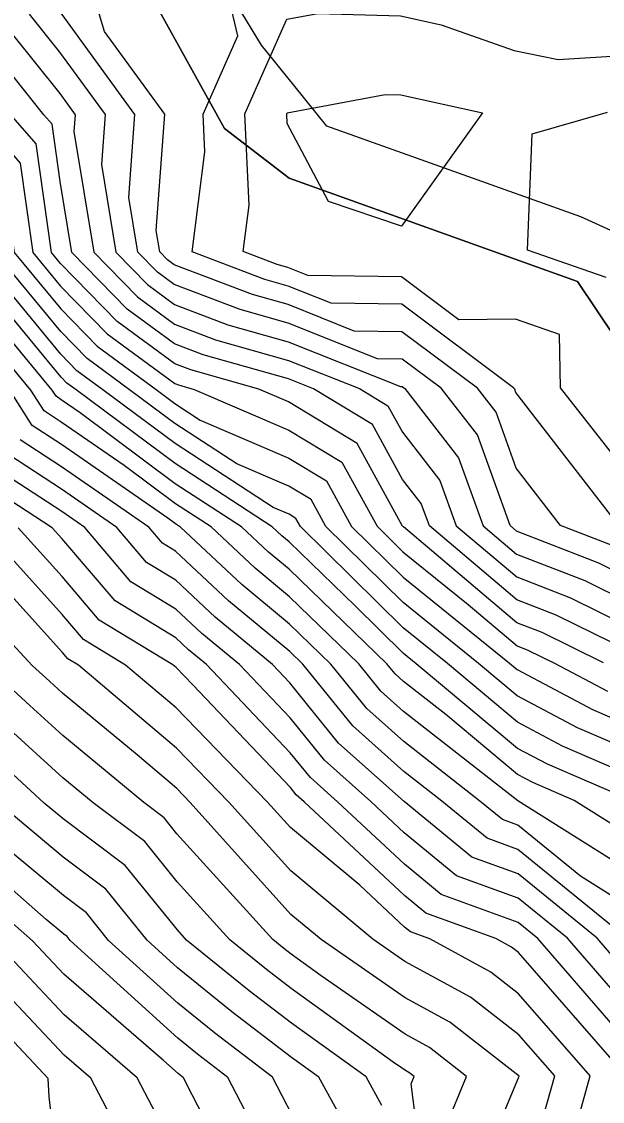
# Model space of a CAD drawing. Extents: x 42655 to 43811, y -141820 to -141156.
# Drawn here: x 42902.8 to 42928.79, y -141403.24 to -141354.89 of the extents above; entities that cross this region are included whole.
import ezdxf

# ---------------------------------------------------------------- set-up
doc = ezdxf.new("R2010")
doc.units = 0
for name, color, linetype in [('ZE_HICN', 7, 'Continuous'), ('ZE_LWCN', 7, 'Continuous'), ('地形', 7, 'Continuous'), ('現況水路ﾊｯﾁ', 7, 'Continuous')]:
    doc.layers.add(name, color=color, linetype=linetype)

msp = doc.modelspace()

# ---------------------------------------------------------------- linework, layer by layer
at = {"layer": 'ZE_HICN'}
for points in [[(42929.515, -141377.435), (42924.919, -141371.497), (42924.867, -141371.355), (42924.82, -141371.295), (42919.812, -141367.549), (42916.65, -141367.503), (42914.72, -141366.734), (42913.681, -141366.441), (42910.427, -141365.199), (42911.004, -141360.73), (42910.924, -141359.034), (42912.47, -141355.526), (42911.852, -141352.867), (42912.53, -141350.304), (42914.642, -141349.96), (42917.464, -141350.096), (42919.731, -141350.227), (42921.293, -141350.936), (42923.898, -141352.811), (42924.833, -141353.142), (42928.955, -141353.962)], [(42930.061, -141383.115), (42926.729, -141381.474), (42924.962, -141380.784), (42921.049, -141377.475), (42920.686, -141376.468), (42919.849, -141375.391), (42918.505, -141372.938), (42915.854, -141371.336), (42914.739, -141370.893), (42910.922, -141369.814), (42909.644, -141369.326), (42907.528, -141367.767), (42905.048, -141365.224), (42904.522, -141362.054), (42904.159, -141359.49), (42903.787, -141359.067), (42901.636, -141356.378), (42899.404, -141355.705), (42895.115, -141353.923)], [(42930.087, -141388.659), (42927.012, -141387.327), (42924.988, -141386.254), (42921.853, -141383.634), (42919.88, -141382.04), (42915.273, -141377.502), (42915.072, -141377.135), (42914.768, -141376.951), (42914.053, -141376.644), (42909.665, -141373.787), (42906.436, -141371.38), (42905.273, -141370.523), (42904.558, -141369.79), (42900.8, -141365.244), (42900.601, -141363.841), (42899.436, -141362.515), (42896.232, -141359.103), (42894.327, -141358.01), (42893.042, -141357.564), (42889.229, -141355.975), (42887.219, -141355.413), (42884.134, -141354.43)], [(42929.882, -141395.922), (42925.014, -141391.959), (42923.633, -141391.458), (42921.612, -141389.798), (42919.91, -141388.463), (42917.617, -141386.419), (42915.388, -141383.664), (42914.796, -141383.091), (42912.053, -141380.827), (42909.687, -141378.602), (42909.097, -141378.244), (42908.493, -141377.533), (42904.582, -141374.826), (42902.737, -141373.625)], [(42927.269, -141405.605), (42928.252, -141402.092), (42925.044, -141398.417), (42923.802, -141397.449), (42921.069, -141395.963), (42920.205, -141395.649), (42919.942, -141395.433), (42917.94, -141393.563), (42914.833, -141390.976), (42913.807, -141389.834), (42909.72, -141385.619), (42907.452, -141383.701), (42905.569, -141382.558), (42904.612, -141381.433), (42901.121, -141377.568)], [(42918.921, -141403.417), (42918.214, -141402.139), (42914.874, -141399.729), (42912.985, -141398.281), (42910.175, -141396.014), (42909.767, -141395.563), (42907.436, -141392.67), (42904.655, -141390.583), (42903.811, -141389.881), (42901.391, -141387.666)], [(42909.814, -141405.723), (42907.97, -141402.187), (42904.696, -141399.356), (42901.587, -141396.054)]]:
    msp.add_lwpolyline(points, dxfattribs=at)
at = {"layer": 'ZE_LWCN'}
for points in [[(42929.272, -141378.365), (42926.919, -141377.447), (42924.934, -141374.883), (42924.031, -141372.378), (42923.195, -141371.302), (42919.818, -141368.777), (42917.685, -141368.746), (42914.724, -141367.566), (42913.129, -141367.115), (42909.627, -141365.779), (42909.332, -141365.561), (42908.985, -141365.206), (42908.825, -141364.244), (42909.208, -141359.042), (42906.505, -141355.331), (42905.768, -141352.895)], [(42889.844, -141353.727), (42894.314, -141355.279), (42898.014, -141357.401), (42899.415, -141357.983), (42900.144, -141358.203), (42900.846, -141359.081), (42902.736, -141361.231), (42903.302, -141365.232), (42904.544, -141366.734), (42906.626, -141368.869), (42909.652, -141371.099), (42909.819, -141371.163), (42910.521, -141371.361), (42914.75, -141373.178), (42917.132, -141374.617), (42918.704, -141377.486), (42919.864, -141378.629), (42922.778, -141380.983), (42924.972, -141382.839), (42925.458, -141383.028), (42926.642, -141383.611), (42929.019, -141384.872)], [(42889.221, -141354.302), (42890.91, -141355.006), (42894.318, -141356.19), (42899.373, -141359.088), (42899.42, -141359.138), (42902.025, -141362.101), (42902.468, -141365.236), (42904.548, -141367.753), (42906.175, -141369.421), (42908.819, -141371.369), (42909.656, -141371.993), (42910.794, -141372.734), (42914.756, -141374.435), (42916.445, -141375.456), (42917.56, -141377.491), (42919.869, -141379.766), (42924.641, -141383.621), (42924.977, -141383.901), (42928.35, -141385.69), (42930.077, -141386.438)], [(42928.835, -141383.601), (42926.094, -141382.251), (42924.967, -141381.811), (42919.887, -141377.515), (42919.858, -141377.492), (42919.847, -141377.48), (42917.818, -141373.777), (42914.744, -141371.92), (42913.412, -141371.348), (42910.371, -141370.488), (42909.648, -141370.213), (42907.077, -141368.318), (42904.539, -141365.716), (42904.136, -141365.228), (42903.448, -141360.36), (42902.317, -141359.074), (42900.89, -141357.29), (42899.409, -141356.844), (42896.564, -141355.662), (42894.31, -141354.369)], [(42930.046, -141379.837), (42928.636, -141379.143), (42924.948, -141377.703), (42924.658, -141377.458), (42923.195, -141373.4), (42921.569, -141371.31), (42919.823, -141370.004), (42918.721, -141369.988), (42914.728, -141368.398), (42912.578, -141367.79), (42909.632, -141366.666), (42908.881, -141366.113), (42908.001, -141365.21), (42907.595, -141362.768), (42907.869, -141359.048), (42904.486, -141354.405)], [(42930.024, -141375.242), (42926.919, -141371.285), (42926.875, -141368.901), (42924.903, -141368.213), (42922.373, -141368.241), (42919.806, -141366.322), (42915.614, -141366.26), (42914.716, -141365.903), (42914.233, -141365.766), (42912.719, -141365.188), (42912.987, -141363.109), (42912.795, -141359.025), (42914.664, -141354.782), (42916.048, -141354.525), (42919.752, -141354.636), (42921.581, -141355.035), (42924.847, -141356.193), (42926.811, -141356.584), (42929.936, -141356.4)], [(42930.067, -141389.758), (42926.342, -141388.145), (42924.993, -141387.43), (42920.459, -141383.64), (42919.885, -141383.177), (42917.724, -141381.048), (42914.774, -141378.19), (42914.437, -141377.912), (42914.006, -141377.508), (42909.669, -141374.684), (42905.245, -141371.386), (42904.822, -141371.075), (42904.563, -141370.809), (42899.966, -141365.248), (42899.89, -141364.711), (42899.444, -141364.204), (42894.662, -141359.11), (42894.331, -141358.92), (42894.108, -141358.843), (42889.233, -141356.811), (42886.663, -141356.093), (42884.138, -141355.288), (42880.303, -141354.537)], [(42930.082, -141387.548), (42927.681, -141386.508), (42924.982, -141385.077), (42923.247, -141383.627), (42919.874, -141380.903), (42916.417, -141377.496), (42915.759, -141376.295), (42914.762, -141375.693), (42912.424, -141374.689), (42909.661, -141372.89), (42907.628, -141371.375), (42905.724, -141369.972), (42904.553, -141368.771), (42901.634, -141365.24), (42901.313, -141362.971), (42899.428, -141360.827), (42897.802, -141359.095), (42894.322, -141357.1), (42891.976, -141356.285), (42889.225, -141355.138), (42887.775, -141354.734)], [(42899.399, -141354.566), (42902.382, -141355.465), (42904.503, -141358.117), (42905.191, -141359.061), (42905.135, -141359.817), (42906.033, -141365.22), (42907.979, -141367.215), (42909.64, -141368.439), (42911.474, -141369.139), (42914.736, -141370.061), (42917.914, -141371.327), (42919.191, -141372.098), (42919.839, -141373.281), (42921.522, -141375.446), (42922.252, -141377.469), (42924.957, -141379.757), (42927.365, -141380.697), (42930.056, -141382.022)], [(42903.128, -141354.553), (42904.495, -141356.261), (42906.53, -141359.055), (42906.365, -141361.292), (42907.017, -141365.215), (42908.43, -141366.664), (42909.636, -141367.553), (42912.026, -141368.464), (42914.732, -141369.229), (42919.757, -141371.231), (42919.829, -141371.232), (42919.943, -141371.317), (42922.359, -141374.423), (42923.455, -141377.464), (42924.952, -141378.73), (42928.001, -141379.92), (42930.051, -141380.929)], [(42916.54, -141362.945), (42914.686, -141359.457), (42914.665, -141359.017), (42914.684, -141358.975), (42919.076, -141358.157), (42919.768, -141358.178), (42923.429, -141358.976), (42919.796, -141364.055), (42916.54, -141362.945)], [(42928.957, -141366.355), (42925.444, -141365.129), (42925.654, -141359.922), (42929.023, -141358.95)], [(42930.1, -141391.383), (42927.535, -141389.77), (42925.673, -141388.963), (42924.999, -141388.606), (42921.786, -141385.921), (42919.891, -141384.435), (42919.514, -141384.099), (42919.148, -141383.646), (42914.779, -141379.415), (42913.841, -141378.641), (42912.642, -141377.514), (42909.673, -141375.581), (42905.412, -141372.404), (42904.567, -141371.82), (42904.336, -141371.669), (42904.16, -141371.391), (42899.451, -141365.689)], [(42930.107, -141392.992), (42925.004, -141389.782), (42919.897, -141385.778), (42918.882, -141384.872), (42917.895, -141383.652), (42914.785, -141380.641), (42913.245, -141379.37), (42911.278, -141377.52), (42909.677, -141376.478), (42907.38, -141374.765), (42904.572, -141372.822), (42903.803, -141372.321), (42903.216, -141371.395), (42899.456, -141366.843)], [(42930.115, -141394.601), (42927.815, -141393.155), (42925.009, -141390.87), (42924.318, -141390.62), (42923.308, -141389.79), (42919.903, -141387.12), (42918.249, -141385.646), (42916.641, -141383.658), (42914.791, -141381.866), (42912.649, -141380.098), (42909.914, -141377.527), (42909.682, -141377.375), (42909.348, -141377.127), (42904.577, -141373.824), (42903.27, -141372.973), (42902.272, -141371.4)], [(42930.129, -141397.743), (42928.557, -141395.928), (42925.019, -141393.048), (42922.947, -141392.296), (42919.916, -141389.805), (42916.984, -141387.192), (42914.803, -141384.496), (42914.02, -141383.67), (42911.457, -141381.555), (42909.693, -141379.897), (42908.391, -141379.107), (42907.059, -141377.54), (42904.586, -141375.828), (42902.204, -141374.277)], [(42930.137, -141399.287), (42927.232, -141395.934), (42925.024, -141394.137), (42922.262, -141393.135), (42919.923, -141391.212), (42918.424, -141389.812), (42916.352, -141387.966), (42914.81, -141386.06), (42912.549, -141383.677), (42910.861, -141382.284), (42909.699, -141381.192), (42907.685, -141379.97), (42905.626, -141377.547), (42904.591, -141376.83), (42901.671, -141374.929)], [(42930.144, -141400.832), (42925.907, -141395.94), (42925.029, -141395.226), (42921.576, -141393.973), (42919.929, -141392.619), (42916.932, -141389.819), (42915.72, -141388.739), (42914.818, -141387.624), (42911.079, -141383.684), (42910.265, -141383.013), (42909.705, -141382.486), (42906.98, -141380.832), (42904.596, -141378.028), (42904.168, -141377.554), (42901.138, -141375.581)], [(42925.088, -141407.709), (42926.657, -141402.099), (42925.053, -141400.262), (42922.884, -141398.571), (42919.949, -141396.976), (42918.511, -141395.975), (42914.842, -141392.92), (42912.076, -141389.842), (42909.729, -141387.42), (42905.341, -141383.711), (42904.863, -141383.421), (42904.62, -141383.135), (42899.598, -141377.575)], [(42929.847, -141402.084), (42925.036, -141396.572), (42924.721, -141396.326), (42924.027, -141395.949), (42920.891, -141394.811), (42919.936, -141394.026), (42915.44, -141389.826), (42915.087, -141389.512), (42914.825, -141389.188), (42910.457, -141384.586), (42909.712, -141383.817), (42909.563, -141383.691), (42906.274, -141381.695), (42904.604, -141379.731), (42902.644, -141377.561)], [(42907.88, -141406.005), (42905.893, -141402.196), (42904.705, -141401.169), (42899.897, -141396.062), (42899.591, -141395.793), (42896.657, -141393.455), (42894.483, -141391.558), (42892.758, -141389.932), (42891.032, -141387.938), (42889.369, -141385.943), (42888.459, -141384.886), (42887.507, -141383.794), (42884.25, -141379.281), (42883.313, -141378.783), (42879.158, -141378.524), (42878.104, -141378.954), (42874.081, -141380.907), (42872.452, -141381.886), (42869.003, -141383.072), (42868.446, -141383.208), (42863.918, -141383.806), (42859.234, -141383.434), (42858.828, -141383.357)], [(42923.369, -141406.204), (42925.062, -141402.107), (42921.966, -141399.694), (42919.957, -141398.602), (42916.198, -141395.985), (42914.851, -141394.864), (42910.346, -141389.85), (42909.737, -141389.222), (42907.967, -141387.726), (42904.629, -141384.966), (42904.04, -141384.427), (42903.269, -141383.721), (42899.516, -141379.674)], [(42921.804, -141404.327), (42922.717, -141402.118), (42921.048, -141400.817), (42919.965, -141400.228), (42916.208, -141397.613), (42914.86, -141396.64), (42914.532, -141396.389), (42914.044, -141395.996), (42909.746, -141391.254), (42909.175, -141390.544), (42908.263, -141389.86), (42904.638, -141386.862), (42903.157, -141385.506), (42901.217, -141383.73)], [(42920.983, -141408.288), (42920.24, -141402.45), (42920.372, -141402.129), (42920.13, -141401.94), (42919.972, -141401.854), (42919.426, -141401.474), (42914.867, -141398.185), (42913.758, -141397.335), (42912.11, -141396.005), (42909.756, -141393.408), (42908.306, -141391.607), (42905.992, -141389.871), (42904.647, -141388.758), (42902.274, -141386.586)], [(42914.893, -141403.821), (42914.028, -141402.158), (42911.437, -141400.173), (42909.782, -141398.837), (42906.692, -141396.03), (42905.698, -141394.796), (42904.671, -141394.025), (42899.707, -141389.9)], [(42917.653, -141404.968), (42916.094, -141402.149), (42914.881, -141401.274), (42912.211, -141399.227), (42909.774, -141397.261), (42908.411, -141396.022), (42906.567, -141393.733), (42904.663, -141392.304), (42901.759, -141389.89)], [(42914.911, -141407.697), (42912.032, -141402.168), (42910.664, -141401.119), (42909.789, -141400.413), (42904.973, -141396.038), (42904.828, -141395.859), (42904.679, -141395.747), (42903.89, -141395.091), (42899.57, -141391.295)], [(42913.198, -141408.325), (42910.437, -141402.945), (42910.037, -141402.177), (42909.89, -141402.065), (42909.797, -141401.989), (42909.151, -141401.403), (42904.688, -141397.544), (42903.278, -141396.046), (42899.577, -141392.794)], [(42904.649, -141408.365), (42904.034, -141403.028), (42903.987, -141402.205), (42899.599, -141397.541)]]:
    msp.add_lwpolyline(points, dxfattribs=at)
at = {"layer": '地形'}
for points in [[(42929.824, -141364.54), (42927.823, -141363.637), (42916.461, -141359.571), (42914.976, -141357.733), (42913.534, -141355.947), (42910.259, -141350.562), (42907.875, -141346.642), (42906.447, -141345.137), (42904.188, -141344.137), (42900.606, -141343.46), (42894.668, -141343.17), (42886.237, -141342.758), (42882.814, -141341.585), (42878.748, -141339.36), (42873.681, -141337.49), (42869.612, -141335.988), (42867.471, -141335.931), (42863.76, -141334.19), (42861.591, -141333.172)], [(42975.65, -141379.114), (42943.846, -141379.127), (42937.492, -141377.684), (42933.545, -141375.279), (42927.673, -141366.526), (42914.773, -141361.908), (42911.875, -141359.674), (42907.832, -141352.364), (42903.307, -141346.688), (42899.745, -141345.534), (42898.108, -141344.668), (42883.957, -141343.995), (42877.603, -141340.917), (42871.635, -141338.704), (42868.265, -141337.55), (42860.564, -141334.087)]]:
    msp.add_lwpolyline(points, dxfattribs=at)
at = {"layer": '現況水路ﾊｯﾁ'}
for points in [[(42929.824, -141364.54), (42927.823, -141363.637), (42916.461, -141359.571), (42914.976, -141357.733), (42913.534, -141355.947), (42910.259, -141350.562)], [(42907.832, -141352.364), (42911.875, -141359.674), (42914.773, -141361.908), (42927.673, -141366.526), (42933.545, -141375.279)]]:
    msp.add_lwpolyline(points, dxfattribs=at)

doc.saveas('drawing.dxf')
